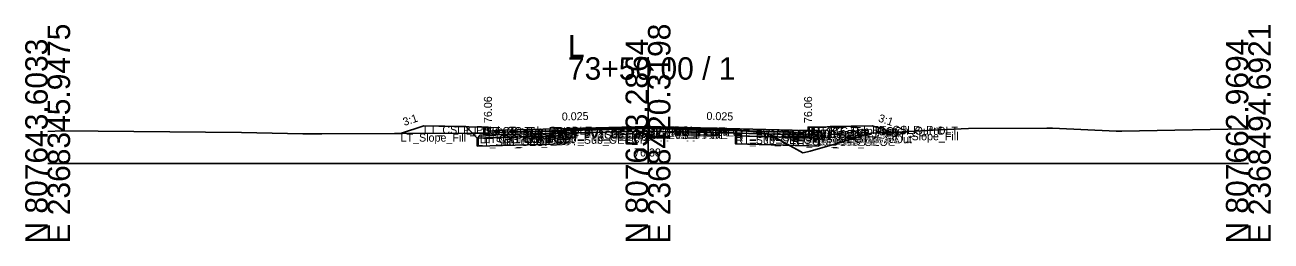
# Model space of a CAD drawing. Extents: x -26 to 8153, y -10 to 9520.
# Drawn here: x 6997.2 to 7152.8, y 3990.3 to 4017.3 of the extents above; entities that cross this region are included whole.
import ezdxf

# ---------------------------------------------------------------- set-up
doc = ezdxf.new("R2010")
doc.units = 0
for name, color, linetype in [('Exist CMT Pavement', 7, 'Continuous'), ('Exist Cross Section Cell', 7, 'Continuous'), ('Exist XS Center Line Elevation Label', 7, 'Continuous'), ('Exist XS Ground Line', 7, 'Continuous'), ('Prop CMT Conc Surface', 7, 'Continuous'), ('Prop CMT Concrete Structures', 7, 'Continuous'), ('Prop CMT Pvmt Course 1', 7, 'Continuous'), ('Prop CMT Pvmt Course 1 CG', 7, 'Continuous'), ('Prop CMT Pvmt Course 1 Wedge', 7, 'Continuous'), ('Prop CMT Pvmt Course 2', 7, 'Continuous'), ('Prop CMT Pvmt Course 2 Wedge', 7, 'Continuous'), ('Prop CMT Pvmt Course 3', 7, 'Continuous'), ('Prop CMT Pvmt Course 3 Wedge', 7, 'Continuous'), ('Prop CMT Pvmt Surface', 7, 'Continuous'), ('Prop CMT Pvmt Wedge Surface 1', 7, 'Continuous'), ('Prop CMT Pvmt Wedge Surface 2', 7, 'Continuous'), ('Prop CMT Pvmt Wedge Surface 3', 7, 'Continuous'), ('Prop CMT Shallow Undercut', 7, 'Continuous'), ('Prop CMT Shallow Undercut Boundary', 7, 'Continuous'), ('Prop CMT Slope Grass', 7, 'Continuous'), ('Prop CMT Subgrade Earthwork', 7, 'Continuous'), ('Prop XS Earthwork Shape', 7, 'Continuous'), ('Prop XS Hydro Elevations', 7, 'Continuous'), ('Prop XS SE Text', 7, 'Continuous'), ('Prop XS Side Slope Text', 7, 'Continuous'), ('Prop XS Subgrade Earthwork', 7, 'Continuous'), ('Scratch_Level_2', 7, 'Continuous'), ('Scratch_Level_6', 7, 'Continuous')]:
    doc.layers.add(name, color=color, linetype=linetype)

msp = doc.modelspace()

# ---------------------------------------------------------------- linework, layer by layer
at = {"layer": 'Exist CMT Pavement'}
for p, q in [((7065.04, 4004.12), (7075.21, 4004.39)), ((7075.21, 4004.39), (7075.56, 4004.38)), ((7075.56, 4004.38), (7085.94, 4004.22)), ((7064.68, 4004.11), (7065.04, 4004.12))]:
    msp.add_line(p, q, dxfattribs=at)
at = {"layer": 'Exist Cross Section Cell'}
for p, q in [((7075, 4000), (7075, 4013.28)), ((7000, 4000), (7075, 4000)), ((7075, 4000), (7150, 4000))]:
    msp.add_line(p, q, dxfattribs=at)
at = {"layer": 'Exist XS Ground Line'}
for p, q in [((7065.04, 4004.12), (7075.21, 4004.39)), ((7075.21, 4004.39), (7075.56, 4004.38)), ((7075.56, 4004.38), (7085.94, 4004.22)), ((7085.94, 4004.22), (7087.05, 4004.1)), ((7105.99, 4003.94), (7111.37, 4004.21)), ((7111.37, 4004.21), (7115.02, 4004.37)), ((7115.02, 4004.37), (7124.84, 4004.43)), ((7124.84, 4004.43), (7125.53, 4004.41)), ((7125.53, 4004.41), (7133.5, 4004.04)), ((7134.2, 4004.05), (7149.63, 4004.33)), ((7149.63, 4004.33), (7150, 4004.32)), ((7000, 4004.02), (7001.8, 4004.08)), ((7001.8, 4004.08), (7024.21, 4003.88)), ((7024.21, 4003.88), (7031.89, 4003.72)), ((7031.89, 4003.72), (7032.74, 4003.72)), ((7032.74, 4003.72), (7033.38, 4003.72)), ((7033.38, 4003.72), (7034.27, 4003.72)), ((7034.27, 4003.72), (7043.35, 4003.74)), ((7043.35, 4003.74), (7043.85, 4003.74)), ((7043.85, 4003.74), (7044.31, 4003.74)), ((7044.31, 4003.74), (7054.38, 4003.8)), ((7054.38, 4003.8), (7055.06, 4003.81)), ((7055.06, 4003.81), (7058, 4003.97)), ((7058, 4003.97), (7059.7, 4003.95)), ((7059.7, 4003.95), (7064.07, 4004.06)), ((7064.07, 4004.06), (7064.68, 4004.11)), ((7064.68, 4004.11), (7065.04, 4004.12)), ((7087.05, 4004.1), (7089.97, 4003.77)), ((7089.97, 4003.77), (7092.02, 4002.63)), ((7092.02, 4002.63), (7094.35, 4001.35)), ((7098.3, 4002.44), (7100.15, 4003.01)), ((7100.15, 4003.01), (7102.87, 4003.8)), ((7102.87, 4003.8), (7105.99, 4003.94)), ((7133.5, 4004.04), (7134.2, 4004.05)), ((7094.35, 4001.35), (7094.94, 4001.47)), ((7094.94, 4001.47), (7095.26, 4001.54)), ((7095.26, 4001.54), (7098.3, 4002.44))]:
    msp.add_line(p, q, dxfattribs=at)
at = {"layer": 'Prop CMT Conc Surface'}
for points in [[(7055, 4004.06), (7055, 4004.56), (7054.5, 4004.56)], [(7057, 4004.19), (7055, 4004.06)], [(7093, 4004.19), (7095, 4004.06)], [(7095, 4004.06), (7095, 4004.56), (7095.5, 4004.56)]]:
    msp.add_lwpolyline(points, dxfattribs=at)
at = {"layer": 'Prop CMT Concrete Structures'}
for points in [[(7057, 4004.19), (7055, 4004.06), (7055, 4004.56), (7054.5, 4004.56)], [(7054.5, 4004.56), (7054.5, 4003.55), (7057, 4003.61)], [(7057, 4003.61), (7057, 4004.19)], [(7093, 4004.19), (7095, 4004.06), (7095, 4004.56), (7095.5, 4004.56)], [(7095.5, 4004.56), (7095.5, 4003.55), (7093, 4003.61)], [(7093, 4003.61), (7093, 4004.19)]]:
    msp.add_lwpolyline(points, dxfattribs=at)
at = {"layer": 'Prop CMT Pvmt Course 1'}
for points in [[(7075, 4004.64), (7057, 4004.19)], [(7057, 4004.19), (7057, 4003.94)], [(7057, 4003.94), (7064.68, 4004.13)], [(7064.68, 4004.26), (7075, 4004.52)], [(7064.68, 4004.13), (7064.68, 4004.26)], [(7075, 4004.39), (7075, 4004.64)], [(7075, 4004.64), (7093, 4004.19)], [(7075, 4004.39), (7075, 4004.64)], [(7075, 4004.52), (7075, 4004.39), (7075, 4004.39)], [(7085.94, 4004.24), (7075, 4004.52)], [(7075, 4004.52), (7075, 4004.39), (7075, 4004.39)], [(7085.94, 4004.12), (7085.94, 4004.24)], [(7093, 4004.19), (7093, 4003.94)], [(7093, 4003.94), (7085.94, 4004.12)]]:
    msp.add_lwpolyline(points, dxfattribs=at)
at = {"layer": 'Prop CMT Pvmt Course 1 CG'}
for points in [[(7057, 4003.61), (7054, 4003.53), (7053.66, 4003.19)], [(7053.66, 4003.19), (7057, 4003.28)], [(7057, 4003.28), (7057, 4003.61)], [(7093, 4003.61), (7096, 4003.53), (7096.34, 4003.19)], [(7093, 4003.28), (7093, 4003.61)], [(7096.34, 4003.19), (7093, 4003.28)]]:
    msp.add_lwpolyline(points, dxfattribs=at)
at = {"layer": 'Prop CMT Pvmt Course 1 Wedge'}
for points in [[(7075, 4004.52), (7064.68, 4004.26)], [(7075, 4004.52), (7085.94, 4004.24)]]:
    msp.add_lwpolyline(points, dxfattribs=at)
at = {"layer": 'Prop CMT Pvmt Course 2'}
for points in [[(7064.68, 4004.13), (7057, 4003.94)], [(7064.68, 4003.8), (7064.68, 4004.13)], [(7057, 4003.94), (7057, 4003.61)], [(7057, 4003.61), (7064.68, 4003.8)], [(7085.94, 4003.79), (7085.94, 4004.12)], [(7085.94, 4004.12), (7093, 4003.94)], [(7093, 4003.61), (7085.94, 4003.79)], [(7093, 4003.94), (7093, 4003.61)]]:
    msp.add_lwpolyline(points, dxfattribs=at)
at = {"layer": 'Prop CMT Pvmt Course 2 Wedge'}
for points in [[(7075, 4004.39), (7064.68, 4004.13)], [(7075, 4004.39), (7085.94, 4004.12)]]:
    msp.add_lwpolyline(points, dxfattribs=at)
at = {"layer": 'Prop CMT Pvmt Course 3'}
for points in [[(7064.68, 4003.8), (7057, 4003.61)], [(7057, 4003.61), (7057, 4003.28)], [(7057, 4003.28), (7064.68, 4003.47)], [(7064.68, 4003.47), (7064.68, 4003.8)], [(7085.94, 4003.79), (7093, 4003.61)], [(7085.94, 4003.45), (7085.94, 4003.79)], [(7093, 4003.28), (7085.94, 4003.45)], [(7093, 4003.61), (7093, 4003.28)]]:
    msp.add_lwpolyline(points, dxfattribs=at)
at = {"layer": 'Prop CMT Pvmt Course 3 Wedge'}
for points in [[(7075, 4004.06), (7064.68, 4003.8)], [(7075, 4004.06), (7085.94, 4003.79)]]:
    msp.add_lwpolyline(points, dxfattribs=at)
at = {"layer": 'Prop CMT Pvmt Surface'}
for points in [[(7075, 4004.64), (7057, 4004.19)], [(7075, 4004.64), (7093, 4004.19)]]:
    msp.add_lwpolyline(points, dxfattribs=at)
at = {"layer": 'Prop CMT Pvmt Wedge Surface 1'}
for points in [[(7057, 4003.94), (7057, 4004.19)], [(7064.68, 4004.13), (7057, 4003.94)], [(7075, 4004.52), (7064.68, 4004.26)], [(7064.68, 4004.26), (7064.68, 4004.13)], [(7075, 4004.52), (7085.94, 4004.24)], [(7085.94, 4004.24), (7085.94, 4004.12)], [(7093, 4003.94), (7093, 4004.19)], [(7085.94, 4004.12), (7093, 4003.94)]]:
    msp.add_lwpolyline(points, dxfattribs=at)
at = {"layer": 'Prop CMT Pvmt Wedge Surface 2'}
for points in [[(7075, 4004.39), (7057, 4003.94)], [(7057, 4003.94), (7057, 4004.19)], [(7075, 4004.39), (7093, 4003.94)], [(7093, 4003.94), (7093, 4004.19)]]:
    msp.add_lwpolyline(points, dxfattribs=at)
at = {"layer": 'Prop CMT Pvmt Wedge Surface 3'}
for points in [[(7057, 4003.61), (7057, 4004.19)], [(7093, 4003.61), (7093, 4004.19)], [(7075, 4004.06), (7057, 4003.61)], [(7075, 4004.06), (7093, 4003.61)]]:
    msp.add_lwpolyline(points, dxfattribs=at)
at = {"layer": 'Prop CMT Shallow Undercut'}
for p, q in [((7064.68, 4003.47), (7053.66, 4003.19)), ((7053.66, 4003.19), (7053.66, 4002.19)), ((7064.68, 4002.47), (7064.68, 4003.47)), ((7053.66, 4002.19), (7064.68, 4002.47))]:
    msp.add_line(p, q, dxfattribs=at)
msp.add_lwpolyline([(7090.76, 4003.33), (7092.02, 4002.63), (7092.64, 4002.29), (7085.94, 4002.45), (7085.94, 4003.45)], close=True, dxfattribs=at)
at = {"layer": 'Prop CMT Shallow Undercut Boundary'}
for p, q in [((7053.66, 4003.19), (7053.66, 4002.19)), ((7064.68, 4003.47), (7064.68, 4002.47)), ((7085.94, 4003.45), (7085.94, 4002.45)), ((7096.34, 4003.19), (7096.34, 4002.19)), ((7053.66, 4002.19), (7064.68, 4002.47)), ((7096.34, 4002.19), (7085.94, 4002.45))]:
    msp.add_line(p, q, dxfattribs=at)
at = {"layer": 'Prop CMT Slope Grass'}
for points in [[(7054.5, 4004.56), (7047, 4004.71), (7044.09, 4003.74)], [(7095.5, 4004.56), (7103, 4004.71), (7105.4, 4003.91)]]:
    msp.add_lwpolyline(points, dxfattribs=at)
at = {"layer": 'Prop CMT Subgrade Earthwork'}
for points in [[(7057, 4003.28), (7053.66, 4003.19), (7052.25, 4004.61)], [(7085.94, 4003.45), (7085.93, 4004.22)], [(7093, 4003.28), (7096.34, 4003.19), (7097.75, 4004.61)], [(7064.68, 4003.47), (7057, 4003.28)], [(7064.68, 4003.47), (7064.7, 4004.11)], [(7085.94, 4003.45), (7093, 4003.28)]]:
    msp.add_lwpolyline(points, dxfattribs=at)
at = {"layer": 'Prop XS Earthwork Shape'}
for points in [[(7044.09, 4003.74), (7044.31, 4003.74), (7053.07, 4003.79), (7052.25, 4004.61), (7047, 4004.71)], [(7085.94, 4003.45), (7090.76, 4003.33), (7089.97, 4003.77), (7087.05, 4004.1), (7085.94, 4004.22), (7085.93, 4004.22)], [(7097.75, 4004.61), (7103, 4004.71), (7105.4, 4003.91), (7102.87, 4003.8), (7100.15, 4003.01), (7098.3, 4002.44), (7095.26, 4001.54), (7094.94, 4001.47), (7094.35, 4001.35), (7092.64, 4002.29), (7096.34, 4002.19), (7096.34, 4003.19)], [(7053.07, 4003.79), (7054.38, 4003.8), (7055.06, 4003.81), (7058, 4003.97), (7059.7, 4003.95), (7064.07, 4004.06), (7064.68, 4004.11), (7064.7, 4004.11), (7064.68, 4003.47), (7057, 4003.28), (7053.66, 4003.19)], [(7064.68, 4003.47), (7064.68, 4002.47), (7053.66, 4002.19), (7053.66, 4003.19), (7057, 4003.28)], [(7092.64, 4002.29), (7085.94, 4002.45), (7085.94, 4003.45), (7090.76, 4003.33), (7092.02, 4002.63)], [(7090.76, 4003.33), (7093, 4003.28), (7096.34, 4003.19), (7096.34, 4002.19), (7092.64, 4002.29), (7092.02, 4002.63)]]:
    msp.add_lwpolyline(points, close=True, dxfattribs=at)
at = {"layer": 'Prop XS Subgrade Earthwork'}
for p, q in [((7053.66, 4003.19), (7064.68, 4003.47)), ((7085.94, 4003.45), (7096.34, 4003.19))]:
    msp.add_line(p, q, dxfattribs=at)
at = {"layer": 'Scratch_Level_6'}
for p, q in [((7064.68, 4003.47), (7053.66, 4003.19)), ((7053.66, 4003.19), (7053.66, 4002.19)), ((7064.68, 4002.47), (7064.68, 4003.47)), ((7053.66, 4002.19), (7064.68, 4002.47))]:
    msp.add_line(p, q, dxfattribs=at)
msp.add_lwpolyline([(7090.76, 4003.33), (7092.02, 4002.63), (7092.64, 4002.29), (7085.94, 4002.45), (7085.94, 4003.45)], close=True, dxfattribs=at)

# ---------------------------------------------------------------- texts
at = {"layer": 'Exist Cross Section Cell'}
for s, p in [('E 2368345.9475', (7002.8, 3990)), ('E 2368420.3198', (7077.8, 3990)), ('E 2368494.6921', (7152.8, 3990)), ('N 807643.6033', (7000, 3990)), ('N 807653.2864', (7075, 3990)), ('N 807662.9694', (7150, 3990))]:
    msp.add_text(s, height=2.8, rotation=90, dxfattribs=at).set_placement(p)
for s, p in [('L', (7065, 4013.28)), ('73+50.00 / 1', (7065, 4010.48))]:
    msp.add_text(s, height=2.8, dxfattribs=at).set_placement(p)
at = {"layer": 'Exist XS Center Line Elevation Label'}
msp.add_text('76.38', height=1, dxfattribs=at).set_placement((7073.26, 4000.88))
at = {"layer": 'Prop XS Hydro Elevations'}
for p in [(7055.5, 4005.06), (7095.5, 4005.06)]:
    msp.add_text('76.06', height=1, rotation=90, dxfattribs=at).set_placement(p)
at = {"layer": 'Prop XS SE Text'}
for rotation, p in [(1.4321, (7064.24, 4005.37)), (358.5679, (7082.29, 4005.46))]:
    msp.add_text('0.025', height=1, rotation=rotation, dxfattribs=at).set_placement(p)
at = {"layer": 'Prop XS Side Slope Text'}
for rotation, p in [(18.4349, (7044.56, 4004.69)), (341.5651, (7103.69, 4005.27))]:
    msp.add_text('3:1', height=1, rotation=rotation, dxfattribs=at).set_placement(p)
at = {"layer": 'Scratch_Level_2'}
for s, p in [('LT_CSLP_Pnt', (7047, 4003.71)), ('LT_Sub_Trench_Out_DLT', (7052.25, 4003.61)), ('LT_CG_Top_BOC', (7054.5, 4003.56)), ('LT_CG_Top_Face', (7055, 4003.56)), ('LT_PV1_OEOT', (7057, 4003.19)), ('LT_PV1_OEEOP', (7064.68, 4003.26)), ('LT_PV2_OEEOP', (7064.68, 4003.13)), ('LT_PV_Sub_Tie_Out', (7064.7, 4003.11)), ('PV1_PGL', (7075, 4003.64)), ('RT_PV1_IEEOP', (7075, 4003.52)), ('LT_PV1_IEEOP', (7075, 4003.52)), ('RT_PV2_IEEOP', (7075, 4003.39)), ('LT_PV2_IEEOP', (7075, 4003.39)), ('PV2_PGL', (7075, 4003.39)), ('RT_PV_IEEOP_EG', (7075, 4003.38)), ('LT_PV_IEEOP_EG', (7075, 4003.38)), ('RT_PV_Sub_Tie_Out', (7085.93, 4003.22)), ('RT_PV1_OEEOP', (7085.94, 4003.24)), ('RT_PV_OEEOP_EG', (7085.94, 4003.22)), ('RT_PV2_OEEOP', (7085.94, 4003.12)), ('RT_PV1_OEOT', (7093, 4003.19)), ('RT_CG_Top_Face', (7095, 4003.56)), ('RT_CG_Top_BOC', (7095.5, 4003.56)), ('RT_Sub_Trench_Out_DLT', (7097.75, 4003.61)), ('RT_CSLP_Pnt', (7103, 4003.71)), ('LT_Slope_Fill', (7044.09, 4002.74)), ('LT_Sub_OEOP', (7053.66, 4002.19)), ('LT_CG1_Shelf_Out', (7054, 4002.53)), ('LT_CG_Bot_BOC', (7054.5, 4002.55)), ('LT_CG_Top_Gut', (7055, 4003.06)), ('LT_PV2_OEOT', (7057, 4002.94)), ('LT_PV3_OEOT', (7057, 4002.61)), ('LT_CG_Bot_IE', (7057, 4002.61)), ('LT_Sub_OEOT', (7057, 4002.28)), ('LT_PV_OEEOP_EG', (7064.68, 4003.11)), ('LT_PV3_OEEOP', (7064.68, 4002.8)), ('LT_Sub_OEEOP', (7064.68, 4002.47)), ('RT_PV3_IEEOP', (7075, 4003.06)), ('LT_PV3_IEEOP', (7075, 4003.06)), ('RT_PV3_OEEOP', (7085.94, 4002.79)), ('RT_Sub_OEEOP', (7085.94, 4002.45)), ('RT_PV2_OEOT', (7093, 4002.94)), ('RT_PV3_OEOT', (7093, 4002.61)), ('RT_CG_Bot_IE', (7093, 4002.61)), ('RT_Sub_OEOT', (7093, 4002.28)), ('RT_CG_Top_Gut', (7095, 4003.06)), ('RT_CG_Bot_BOC', (7095.5, 4002.55)), ('RT_CG1_Shelf_Out', (7096, 4002.53)), ('RT_Sub_OEOP', (7096.34, 4002.19)), ('RT_Slope_Fill', (7105.4, 4002.91))]:
    msp.add_text(s, height=1, dxfattribs=at).set_placement(p)

doc.saveas('drawing.dxf')
